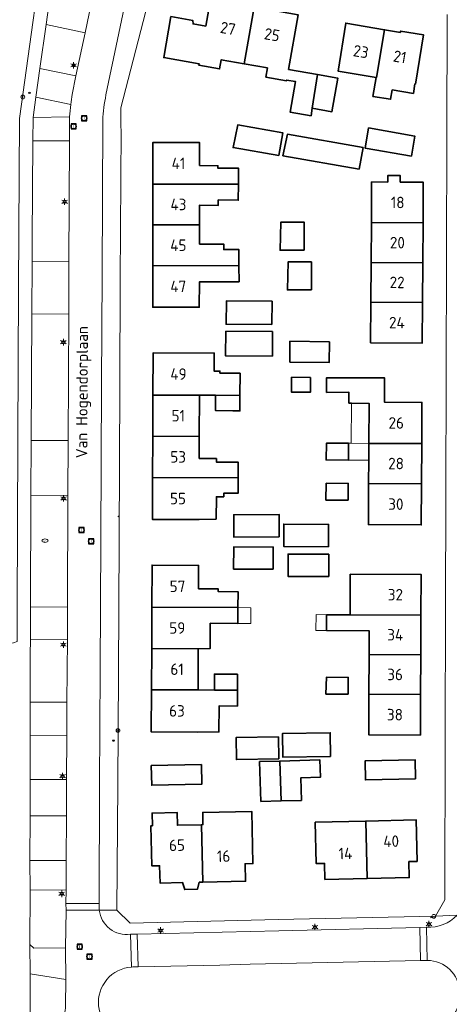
# Model space of a CAD drawing. Header units: metres. Extents: x 140853 to 145288, y 474558 to 480269.
# Tile 287 of 428: x 144275 to 144342, y 478071 to 478225. Entities that reach past the tile are written whole.
import ezdxf
from ezdxf.enums import TextEntityAlignment as Align

# ---------------------------------------------------------------- set-up
doc = ezdxf.new("R2010")
doc.units = ezdxf.units.M
doc.header["$MEASUREMENT"] = 0
for name, color, linetype, lineweight in [('B-WE-GR-GRAS_KRUIDENRIJK-G', 80, 'Continuous', 18), ('B-WE-KL-ET_LS_OV_LICHTMAST-S', 190, 'Continuous', 18), ('B-WE-KL-WATER_BRANDLEIDING_PUT-S', 150, 'Continuous', 18), ('B-WE-KL-WATER_PUT-S', 170, 'Continuous', 18), ('B-WE-OG-BEBOUWING-G', 7, 'Continuous', 35), ('B-WE-OG-BEBOUWING_BIJGEBOUW-G', 7, 'Continuous', 18), ('B-WE-OG-BEBOUWING_HUISNUMMER-T18', 10, 'Continuous', 18), ('B-WE-OG-BEBOUWING_STRAATNAAM-T18', 10, 'Continuous', 18), ('B-WE-OG-TERREIN_ERF-G', 7, 'Continuous', 18), ('B-WE-RI-GWA_RIOOLPUT-S', 30, 'Continuous', 18), ('B-WE-VH-VERHARDING_BETONSTRAATSTEEN-G', 252, 'Continuous', 18), ('B-WE-VH-VERHARDING_TEGEL-G', 252, 'Continuous', 18), ('B-WE-VW-AFSLUITPAAL-S', 7, 'Continuous', 18), ('X-XX-XX-ALGEMEEN-S', 7, 'Continuous', 18)]:
    doc.layers.add(name, color=color, linetype=linetype, lineweight=lineweight)
doc.styles.add('NLCS-ISO', font='txt')

# ---------------------------------------------------------------- blocks, each defined once
blk = doc.blocks.new('SIE-WEG_AFVALBAK_TYPE_01')
for radius in [0.25, 0.156]:
    blk.add_circle((0, 0), radius)
blk = doc.blocks.new('B-SIE-WEG_LICHTMAST-SO')
at = {"ltscale": 0.1}
for p, q in [((-1.1, 0.63), (-2.19, 1.27)), ((0, 1.27), (0, 2.53)), ((1.1, 0.63), (2.19, 1.27)), ((-1.1, -0.63), (-2.19, -1.27)), ((0, -1.27), (0, -2.53)), ((1.1, -0.63), (2.19, -1.27))]:
    blk.add_line(p, q, dxfattribs=at)
at = {"flags": 128}
for points in [[(-1.16, 0.5), (1.16, 0.5)], [(-1.16, -0.5), (1.16, -0.5)]]:
    blk.add_lwpolyline(points, dxfattribs=at)
at = {"ltscale": 0.1}
blk.add_circle((0, 0), 1.27, dxfattribs=at)
at = {"style": 'NLCS-ISO'}
blk.add_attdef('TYPE', text='', height=1.8, dxfattribs=at).set_placement((0, 2.53), align=Align.BOTTOM_CENTER)
blk = doc.blocks.new('SVW-AFSLUITPAAL-SO')
at = {"lineweight": 18}
blk.add_circle((0, 0), 1.5, dxfattribs=at)
at = {"lineweight": 18, "style": 'NLCS-ISO'}
blk.add_text('af', height=1.8, dxfattribs=at).set_placement((0, 0), align=Align.MIDDLE_CENTER)
blk = doc.blocks.new('SIE-WEG_STRAATPOT_BRANDKRAAN-SO')
blk.add_ellipse((0, 0), major_axis=(-0.729, 0), ratio=0.685994)
at = {"style": 'NLCS-ISO'}
blk.add_text('BR', height=0.4, dxfattribs=at).set_placement((-0.3, -0.15))
blk = doc.blocks.new('SRI-PUT_INSPECTIE-SO')
at = {"lineweight": -3, "flags": 128}
blk.add_lwpolyline([(-2, -2), (2, -2), (2, 2), (-2, 2)], close=True, dxfattribs=at)
at = {"lineweight": -3, "ltscale": 1.5}
blk.add_circle((0, 0), 2, dxfattribs=at)
at = {"ltscale": 0.1, "style": 'NLCS-ISO'}
blk.add_text('I', height=2.5, dxfattribs=at).set_placement((0, -0.01), align=Align.MIDDLE_CENTER)
blk = doc.blocks.new('SKL-WATERLEIDINGPUT-SO')
at = {"color": 0, "linetype": 'ByBlock', "lineweight": 18}
blk.add_ellipse((0, 0), major_axis=(2.5, 0), ratio=0.54, dxfattribs=at)
at = {"color": 0, "linetype": 'ByBlock', "lineweight": 18, "style": 'NLCS-ISO'}
blk.add_text('wl', height=1.8, dxfattribs=at).set_placement((0, 0), align=Align.MIDDLE_CENTER)

msp = doc.modelspace()

# ---------------------------------------------------------------- linework, layer by layer
at = {"layer": 'B-WE-GR-GRAS_KRUIDENRIJK-G', "ltscale": 0.2, "flags": 128}
for points in [[(144283.675, 478216.192), (144285.117, 478222.948), (144279.015, 478224.23), (144278.028, 478217.36), (144283.675, 478216.192)], [(144282.569, 478187.06), (144282.677, 478205.996), (144276.902, 478206.02), (144276.818, 478190.507), (144276.799, 478187.087), (144282.569, 478187.06)], [(144282.437, 478159.067), (144282.561, 478178.937), (144276.77, 478178.88), (144276.68, 478159.088), (144282.437, 478159.067)], [(144282.436, 478150.447), (144276.635, 478150.516), (144276.553, 478133.003), (144282.364, 478132.935), (144282.436, 478150.447)], [(144276.504, 478118.086), (144282.262, 478118.044), (144282.338, 478127.901), (144276.546, 478127.945), (144276.536, 478125.5), (144276.521, 478122.066), (144276.504, 478118.086)], [(144276.504, 478112.835), (144276.493, 478105.931), (144282.188, 478105.945), (144282.25, 478112.817), (144276.504, 478112.835)], [(144276.504, 478100.279), (144276.459, 478093.267), (144282.129, 478093.259), (144282.195, 478100.269), (144276.504, 478100.279)], [(144276.489, 478088.649), (144276.455, 478080.103), (144277.091, 478079.531), (144282.07, 478079.557), (144282.123, 478085.475), (144282.118, 478086.524), (144282.133, 478088.64), (144276.489, 478088.649)]]:
    msp.add_lwpolyline(points, close=True, dxfattribs=at)
for points in [[(144282.883, 478211.708), (144277.418, 478212.851), (144276.961, 478209.697), (144282.697, 478209.776), (144282.697, 478209.776, -0.0072786), (144282.883, 478211.708)], [(144293.793, 478065.723), (144294.84, 478065.761), (144298.179, 478065.837), (144317.632, 478066.36), (144337.886, 478066.887), (144338.932, 478066.91), (144338.932, 478066.91, 0.4240898), (144343.786, 478072.655), (144343.786, 478072.655, 0.4064605), (144338.678, 478077.612), (144338.678, 478077.612), (144337.634, 478077.6), (144310.973, 478077.009), (144306.216, 478076.883), (144293.408, 478076.585), (144292.567, 478076.589), (144292.366, 478076.564), (144292.366, 478076.564, 0.4195417), (144287.228, 478070.511), (144287.228, 478070.511, 0.4113516), (144292.742, 478065.703), (144292.742, 478065.703), (144293.793, 478065.723)], [(144276.501, 478066.947), (144281.315, 478067.761), (144281.315, 478067.761, 0.124272), (144282.064, 478070.507), (144282.064, 478070.507), (144282.079, 478074.604), (144276.497, 478075.489), (144276.501, 478066.947)]]:
    msp.add_lwpolyline(points, format="xyb", close=True, dxfattribs=at)
at = {"layer": 'B-WE-OG-BEBOUWING-G', "ltscale": 0.2, "flags": 128}
for points in [[(144311.619, 478226.973), (144304.75, 478228.185), (144304.025, 478223.997), (144302.035, 478224.348), (144301.975, 478224.876), (144298.567, 478225.477), (144297.428, 478219.049), (144302.985, 478218.068), (144302.946, 478217.851), (144306.177, 478217.281), (144306.43, 478218.719), (144310.05, 478218.08), (144311.619, 478226.973)], [(144320.705, 478211.112), (144321.525, 478216.4), (144316.977, 478217.203), (144318.488, 478225.76), (144315.583, 478226.273), (144315.621, 478226.49), (144312.174, 478227.098), (144312.136, 478226.881), (144311.619, 478226.973), (144310.05, 478218.08), (144313.678, 478217.44), (144313.426, 478216.012), (144316.666, 478215.44), (144316.685, 478215.548), (144318.074, 478215.303), (144317.231, 478210.527), (144320.5, 478209.95), (144320.705, 478211.112)], [(144330.69, 478215.942), (144330.752, 478215.932), (144332.016, 478223.429), (144325.943, 478224.454), (144324.732, 478216.934), (144330.69, 478215.942)], [(144332.016, 478223.429), (144330.752, 478215.932), (144330.69, 478215.942), (144330.197, 478212.983), (144332.969, 478212.521), (144333.215, 478214), (144336.53, 478213.448), (144336.776, 478214.928), (144336.842, 478214.917), (144338.124, 478222.612), (144334.535, 478223.217), (144334.499, 478223.011), (144332.016, 478223.429)], [(144321.525, 478216.4), (144320.705, 478211.112), (144323.768, 478210.572), (144324.698, 478215.84), (144321.525, 478216.4)], [(144315.475, 478203.715), (144316.095, 478207.266), (144309.031, 478208.499), (144308.305, 478204.967), (144315.475, 478203.715)], [(144336.216, 478203.593), (144336.756, 478206.769), (144329.515, 478208.029), (144328.984, 478204.843), (144336.216, 478203.593)], [(144303.04, 478202.148), (144303.046, 478205.752), (144295.746, 478205.764), (144295.736, 478199.24), (144309.137, 478199.219), (144309.166, 478201.716), (144305.902, 478201.754), (144305.906, 478202.115), (144303.04, 478202.148)], [(144328.064, 478201.573), (144328.66, 478204.969), (144316.796, 478207.051), (144316.088, 478203.675), (144328.064, 478201.573)], [(144338.049, 478193.152), (144338.09, 478199.522), (144334.486, 478199.545), (144334.486, 478200.565), (144332.51, 478200.577), (144332.51, 478199.557), (144330, 478199.573), (144329.96, 478193.203), (144338.049, 478193.152)], [(144295.725, 478192.86), (144303.025, 478192.849), (144303.03, 478195.92), (144305.973, 478195.886), (144305.983, 478196.757), (144309.108, 478196.721), (144309.137, 478199.219), (144295.736, 478199.24), (144295.725, 478192.86)], [(144303.02, 478189.825), (144303.025, 478192.849), (144295.725, 478192.86), (144295.715, 478186.48), (144309.22, 478186.458), (144309.211, 478188.983), (144306.823, 478188.975), (144306.82, 478189.839), (144303.02, 478189.825)], [(144319.436, 478188.869), (144319.433, 478193.27), (144315.761, 478193.267), (144315.667, 478188.866), (144319.436, 478188.869)], [(144329.92, 478186.974), (144338.009, 478186.922), (144338.049, 478193.152), (144329.96, 478193.203), (144329.92, 478186.974)], [(144295.715, 478186.48), (144295.704, 478179.957), (144303.004, 478179.945), (144303.011, 478183.91), (144309.23, 478183.934), (144309.22, 478186.458), (144295.715, 478186.48)], [(144320.576, 478182.658), (144320.573, 478187.059), (144316.901, 478187.056), (144316.806, 478182.655), (144320.576, 478182.658)], [(144337.97, 478180.692), (144338.009, 478186.922), (144329.92, 478186.974), (144329.881, 478180.744), (144337.97, 478180.692)], [(144314.365, 478177.221), (144314.392, 478180.889), (144307.248, 478180.941), (144307.199, 478177.273), (144314.365, 478177.221)], [(144329.881, 478180.744), (144329.84, 478174.374), (144337.929, 478174.322), (144337.97, 478180.692), (144329.881, 478180.744)], [(144314.477, 478176.165), (144307.169, 478176.191), (144307.117, 478172.31), (144314.463, 478172.284), (144314.477, 478176.165)], [(144323.371, 478174.529), (144317.183, 478174.615), (144317.208, 478171.347), (144323.325, 478171.262), (144323.371, 478174.529)], [(144305.547, 478166.15), (144309.368, 478166.135), (144309.382, 478169.605), (144306.223, 478169.618), (144306.223, 478169.942), (144305.323, 478169.942), (144305.334, 478172.761), (144295.754, 478172.79), (144295.728, 478166.19), (144303.028, 478166.16), (144305.547, 478166.15)], [(144320.412, 478168.953), (144317.467, 478168.966), (144317.462, 478166.632), (144320.407, 478166.625), (144320.412, 478168.953)], [(144326.437, 478164.901), (144326.841, 478164.899), (144329.587, 478164.885), (144329.556, 478158.619), (144337.836, 478158.578), (144337.868, 478165.025), (144332.018, 478165.053), (144332.036, 478168.863), (144326.456, 478168.891), (144322.95, 478168.889), (144322.951, 478166.612), (144326.445, 478166.617), (144326.437, 478164.901)], [(144303.002, 478159.711), (144303.028, 478166.16), (144295.728, 478166.19), (144295.702, 478159.74), (144303.002, 478159.711)], [(144309.368, 478166.135), (144305.547, 478166.15), (144305.546, 478163.745), (144308.232, 478163.707), (144309.355, 478163.701), (144309.368, 478166.135)], [(144305.698, 478156.26), (144302.988, 478156.271), (144303.002, 478159.711), (144295.702, 478159.74), (144295.676, 478153.29), (144309.08, 478153.236), (144309.093, 478155.67), (144305.696, 478155.688), (144305.698, 478156.26)], [(144326.35, 478155.989), (144326.369, 478158.626), (144322.931, 478158.651), (144322.87, 478156.014), (144326.35, 478155.989)], [(144337.806, 478152.298), (144337.836, 478158.578), (144329.556, 478158.619), (144329.543, 478155.974), (144329.526, 478152.339), (144337.806, 478152.298)], [(144305.66, 478146.74), (144305.674, 478150.252), (144306.819, 478150.246), (144306.822, 478150.814), (144309.067, 478150.802), (144309.08, 478153.236), (144295.676, 478153.29), (144295.65, 478146.69), (144302.96, 478146.706), (144305.66, 478146.74)], [(144326.302, 478149.709), (144326.321, 478152.346), (144322.883, 478152.371), (144322.822, 478149.735), (144326.302, 478149.709)], [(144337.806, 478152.298), (144329.526, 478152.339), (144329.494, 478145.892), (144337.774, 478145.852), (144337.806, 478152.298)], [(144315.536, 478143.949), (144315.524, 478147.468), (144308.4, 478147.442), (144308.392, 478143.924), (144315.536, 478143.949)], [(144323.226, 478142.42), (144323.247, 478145.924), (144316.23, 478145.966), (144316.24, 478142.462), (144323.226, 478142.42)], [(144314.559, 478138.884), (144314.581, 478142.365), (144308.395, 478142.404), (144308.373, 478138.923), (144314.559, 478138.884)], [(144323.271, 478137.749), (144323.287, 478141.249), (144316.913, 478141.278), (144316.908, 478137.778), (144323.271, 478137.749)], [(144309.059, 478132.88), (144309.081, 478135.369), (144305.972, 478135.397), (144305.976, 478135.813), (144302.884, 478135.841), (144302.9, 478139.506), (144295.6, 478139.538), (144295.571, 478132.939), (144309.059, 478132.88)], [(144326.611, 478131.764), (144337.708, 478131.719), (144337.734, 478138.075), (144326.634, 478138.119), (144326.611, 478131.764)], [(144309.036, 478130.392), (144309.059, 478132.88), (144295.571, 478132.939), (144295.543, 478126.48), (144302.843, 478126.447), (144304.691, 478126.457), (144304.727, 478130.431), (144309.036, 478130.392)], [(144337.708, 478131.719), (144326.611, 478131.764), (144322.945, 478131.779), (144322.935, 478129.299), (144329.601, 478129.272), (144329.588, 478125.532), (144337.683, 478125.499), (144337.708, 478131.719)], [(144302.814, 478119.988), (144302.843, 478126.447), (144295.543, 478126.48), (144295.514, 478120.02), (144302.814, 478119.988)], [(144329.568, 478119.312), (144337.658, 478119.279), (144337.683, 478125.499), (144329.588, 478125.532), (144329.568, 478119.312)], [(144308.98, 478119.96), (144308.983, 478122.455), (144305.383, 478122.46), (144305.38, 478119.965), (144308.98, 478119.96)], [(144326.324, 478119.318), (144326.343, 478121.955), (144322.905, 478121.98), (144322.844, 478119.343), (144326.324, 478119.318)], [(144302.785, 478113.389), (144306.079, 478113.397), (144306.103, 478117.47), (144308.976, 478117.466), (144308.98, 478119.96), (144305.38, 478119.965), (144302.814, 478119.988), (144295.514, 478120.02), (144295.485, 478113.421), (144302.785, 478113.389)], [(144337.658, 478119.279), (144329.568, 478119.312), (144329.547, 478112.956), (144337.632, 478112.923), (144337.658, 478119.279)], [(144323.561, 478109.538), (144323.515, 478113.268), (144316.046, 478113.176), (144316.091, 478109.447), (144323.561, 478109.538)], [(144315.461, 478109.196), (144315.403, 478112.627), (144308.755, 478112.517), (144308.827, 478109.086), (144315.461, 478109.196)], [(144315.827, 478102.607), (144315.612, 478108.85), (144312.45, 478108.77), (144312.645, 478102.526), (144315.827, 478102.607)], [(144315.827, 478102.607), (144319.009, 478102.688), (144318.919, 478106.239), (144321.97, 478106.316), (144321.901, 478109.011), (144315.612, 478108.85), (144315.827, 478102.607)], [(144336.879, 478106.07), (144336.808, 478109.06), (144328.96, 478108.874), (144329.031, 478105.885), (144336.879, 478106.07)], [(144303.332, 478108.312), (144295.474, 478108.134), (144295.544, 478105.045), (144303.402, 478105.223), (144303.332, 478108.312)], [(144303.547, 478089.868), (144310.246, 478090.017), (144310.185, 478092.757), (144311.394, 478092.784), (144311.212, 478100.962), (144303.534, 478100.79), (144303.576, 478098.88), (144303.346, 478098.875), (144303.547, 478089.868)], [(144303.547, 478089.868), (144303.346, 478098.875), (144299.577, 478098.791), (144299.532, 478100.791), (144295.613, 478100.703), (144295.658, 478098.704), (144295.432, 478098.698), (144295.581, 478092.42), (144296.788, 478092.447), (144296.849, 478089.718), (144300.378, 478089.797), (144300.713, 478088.704), (144302.712, 478088.749), (144302.998, 478089.855), (144303.547, 478089.868)], [(144329.284, 478090.443), (144329.083, 478099.44), (144321.165, 478099.263), (144321.31, 478092.775), (144322.629, 478092.804), (144322.685, 478090.295), (144329.284, 478090.443)], [(144329.284, 478090.443), (144335.882, 478090.59), (144335.826, 478093.099), (144337.126, 478093.128), (144336.981, 478099.617), (144329.083, 478099.44), (144329.284, 478090.443)]]:
    msp.add_lwpolyline(points, close=True, dxfattribs=at)
at = {"layer": 'B-WE-OG-BEBOUWING_BIJGEBOUW-G', "ltscale": 0.2, "flags": 128}
for points in [[(144326.841, 478164.899), (144326.804, 478158.625), (144329.556, 478158.619), (144329.587, 478164.885), (144326.841, 478164.899)], [(144326.369, 478158.626), (144326.35, 478155.989), (144329.543, 478155.974), (144329.556, 478158.619), (144326.804, 478158.625), (144326.369, 478158.626)], [(144309.059, 478132.88), (144309.036, 478130.392), (144311.089, 478130.409), (144311.084, 478132.874), (144309.059, 478132.88)], [(144322.935, 478129.299), (144322.945, 478131.779), (144321.284, 478131.785), (144321.274, 478129.306), (144322.935, 478129.299)]]:
    msp.add_lwpolyline(points, close=True, dxfattribs=at)
at = {"layer": 'B-WE-OG-TERREIN_ERF-G', "ltscale": 0.2, "flags": 128}
for points in [[(144181.69, 478227.687), (144175.162, 478211.348), (144170.18, 478199.453), (144180.116, 478140.107), (144184.278, 478115.575), (144184.278, 478115.575), (144228.605, 478121.577), (144230.198, 478121.792), (144231.379, 478121.75), (144234.134, 478122.115), (144254.224, 478124.78), (144254.207, 478124.889), (144273.908, 478127.39), (144274.468, 478127.559), (144274.459, 478132.563), (144274.571, 478159.226), (144274.692, 478182.956), (144274.818, 478209.532), (144276.963, 478224.908), (144280.64, 478251.282)], [(144318.488, 478225.76), (144316.977, 478217.203), (144321.525, 478216.4), (144324.698, 478215.84), (144323.768, 478210.572), (144320.705, 478211.112), (144320.5, 478209.95), (144317.231, 478210.527), (144318.074, 478215.303), (144316.685, 478215.548), (144316.666, 478215.44), (144313.426, 478216.012), (144313.678, 478217.44), (144310.05, 478218.08), (144310.05, 478218.08), (144306.43, 478218.719), (144306.177, 478217.281), (144302.946, 478217.851), (144302.985, 478218.068), (144297.428, 478219.049), (144298.567, 478225.477), (144301.975, 478224.876), (144302.035, 478224.348), (144304.025, 478223.997), (144304.75, 478228.185)]]:
    msp.add_lwpolyline(points, dxfattribs=at)
msp.add_lwpolyline([(144295.775, 478230.815), (144290.726, 478211.186), (144290.726, 478210.893), (144290.726, 478210.893, 0.0293736), (144290.74, 478207.761), (144290.74, 478207.761), (144290.609, 478184.251), (144290.567, 478167.705), (144290.458, 478143.49), (144290.363, 478122.567), (144290.243, 478105.173), (144290.111, 478085.461), (144292.152, 478083.465), (144315.34, 478084.017), (144339.988, 478084.544), (144341.45, 478087.125), (144341.512, 478112.818), (144341.583, 478132.759), (144341.63, 478150.552), (144341.783, 478206.974), (144341.836, 478225.807)], format="xyb", dxfattribs=at)
for points in [[(144332.016, 478223.429), (144334.499, 478223.011), (144334.535, 478223.217), (144338.124, 478222.612), (144336.842, 478214.917), (144336.776, 478214.928), (144336.53, 478213.448), (144333.215, 478214), (144332.969, 478212.521), (144330.197, 478212.983), (144330.69, 478215.942), (144324.732, 478216.934), (144325.943, 478224.454), (144332.016, 478223.429)], [(144315.475, 478203.715), (144308.305, 478204.967), (144309.031, 478208.499), (144316.095, 478207.266), (144315.475, 478203.715)], [(144336.216, 478203.593), (144328.984, 478204.843), (144329.515, 478208.029), (144336.756, 478206.769), (144336.216, 478203.593)], [(144303.025, 478192.849), (144303.02, 478189.825), (144306.82, 478189.839), (144306.823, 478188.975), (144309.211, 478188.983), (144309.22, 478186.458), (144309.23, 478183.934), (144303.011, 478183.91), (144303.004, 478179.945), (144295.704, 478179.957), (144295.715, 478186.48), (144295.725, 478192.86), (144295.736, 478199.24), (144295.746, 478205.764), (144303.046, 478205.752), (144303.04, 478202.148), (144305.906, 478202.115), (144305.902, 478201.754), (144309.166, 478201.716), (144309.137, 478199.219), (144309.108, 478196.721), (144305.983, 478196.757), (144305.973, 478195.886), (144303.03, 478195.92), (144303.025, 478192.849)], [(144328.064, 478201.573), (144316.088, 478203.675), (144316.796, 478207.051), (144328.66, 478204.969), (144328.064, 478201.573)], [(144338.009, 478186.922), (144337.97, 478180.692), (144337.929, 478174.322), (144329.84, 478174.374), (144329.881, 478180.744), (144329.92, 478186.974), (144329.96, 478193.203), (144330, 478199.573), (144332.51, 478199.557), (144332.51, 478200.577), (144334.486, 478200.565), (144334.486, 478199.545), (144338.09, 478199.522), (144338.049, 478193.152), (144338.009, 478186.922)], [(144319.436, 478188.869), (144315.667, 478188.866), (144315.761, 478193.267), (144319.433, 478193.27), (144319.436, 478188.869)], [(144320.576, 478182.658), (144316.806, 478182.655), (144316.901, 478187.056), (144320.573, 478187.059), (144320.576, 478182.658)], [(144314.365, 478177.221), (144307.199, 478177.273), (144307.248, 478180.941), (144314.392, 478180.889), (144314.365, 478177.221)], [(144314.477, 478176.165), (144314.463, 478172.284), (144307.117, 478172.31), (144307.169, 478176.191), (144314.477, 478176.165)], [(144323.325, 478171.262), (144317.208, 478171.347), (144317.183, 478174.615), (144323.371, 478174.529), (144323.325, 478171.262)], [(144309.08, 478153.236), (144309.067, 478150.802), (144306.822, 478150.814), (144306.819, 478150.246), (144305.674, 478150.252), (144305.66, 478146.74), (144302.96, 478146.706), (144295.65, 478146.69), (144295.676, 478153.29), (144295.702, 478159.74), (144295.728, 478166.19), (144295.754, 478172.79), (144305.334, 478172.761), (144305.323, 478169.942), (144306.223, 478169.942), (144306.223, 478169.618), (144309.382, 478169.605), (144309.368, 478166.135), (144309.355, 478163.701), (144308.232, 478163.707), (144305.546, 478163.745), (144305.547, 478166.15), (144303.028, 478166.16), (144303.002, 478159.711), (144302.988, 478156.271), (144305.698, 478156.26), (144305.696, 478155.688), (144309.093, 478155.67), (144309.08, 478153.236)], [(144320.412, 478168.953), (144320.407, 478166.625), (144317.462, 478166.632), (144317.467, 478168.966), (144320.412, 478168.953)], [(144326.841, 478164.899), (144326.437, 478164.901), (144326.445, 478166.617), (144322.951, 478166.612), (144322.95, 478168.889), (144326.456, 478168.891), (144332.036, 478168.863), (144332.018, 478165.053), (144337.868, 478165.025), (144337.836, 478158.578), (144337.806, 478152.298), (144337.774, 478145.852), (144329.494, 478145.892), (144329.526, 478152.339), (144329.543, 478155.974), (144329.556, 478158.619), (144329.587, 478164.885), (144326.841, 478164.899)], [(144326.369, 478158.626), (144326.35, 478155.989), (144322.87, 478156.014), (144322.931, 478158.651), (144326.369, 478158.626)], [(144326.302, 478149.709), (144322.822, 478149.735), (144322.883, 478152.371), (144326.321, 478152.346), (144326.302, 478149.709)], [(144315.536, 478143.949), (144308.392, 478143.924), (144308.4, 478147.442), (144315.524, 478147.468), (144315.536, 478143.949)], [(144323.226, 478142.42), (144316.24, 478142.462), (144316.23, 478145.966), (144323.247, 478145.924), (144323.226, 478142.42)], [(144314.559, 478138.884), (144308.373, 478138.923), (144308.395, 478142.404), (144314.581, 478142.365), (144314.559, 478138.884)], [(144323.271, 478137.749), (144316.908, 478137.778), (144316.913, 478141.278), (144323.287, 478141.249), (144323.271, 478137.749)], [(144302.884, 478135.841), (144305.976, 478135.813), (144305.972, 478135.397), (144309.081, 478135.369), (144309.059, 478132.88), (144309.036, 478130.392), (144304.727, 478130.431), (144304.691, 478126.457), (144302.843, 478126.447), (144302.814, 478119.988), (144305.38, 478119.965), (144305.383, 478122.46), (144308.983, 478122.455), (144308.98, 478119.96), (144308.976, 478117.466), (144306.103, 478117.47), (144306.079, 478113.397), (144302.785, 478113.389), (144295.485, 478113.421), (144295.514, 478120.02), (144295.543, 478126.48), (144295.571, 478132.939), (144295.6, 478139.538), (144302.9, 478139.506), (144302.884, 478135.841)], [(144329.601, 478129.272), (144322.935, 478129.299), (144322.945, 478131.779), (144326.611, 478131.764), (144326.634, 478138.119), (144337.734, 478138.075), (144337.708, 478131.719), (144337.683, 478125.499), (144337.658, 478119.279), (144337.632, 478112.923), (144329.547, 478112.956), (144329.568, 478119.312), (144329.588, 478125.532), (144329.601, 478129.272)], [(144326.324, 478119.318), (144322.844, 478119.343), (144322.905, 478121.98), (144326.343, 478121.955), (144326.324, 478119.318)], [(144323.561, 478109.538), (144316.091, 478109.447), (144316.046, 478113.176), (144323.515, 478113.268), (144323.561, 478109.538)], [(144315.461, 478109.196), (144308.827, 478109.086), (144308.755, 478112.517), (144315.403, 478112.627), (144315.461, 478109.196)], [(144315.612, 478108.85), (144321.901, 478109.011), (144321.97, 478106.316), (144318.919, 478106.239), (144319.009, 478102.688), (144315.827, 478102.607), (144312.645, 478102.526), (144312.45, 478108.77), (144315.612, 478108.85)], [(144336.879, 478106.07), (144329.031, 478105.885), (144328.96, 478108.874), (144336.808, 478109.06), (144336.879, 478106.07)], [(144303.332, 478108.312), (144303.402, 478105.223), (144295.544, 478105.045), (144295.474, 478108.134), (144303.332, 478108.312)], [(144303.346, 478098.875), (144303.576, 478098.88), (144303.534, 478100.79), (144311.212, 478100.962), (144311.394, 478092.784), (144310.185, 478092.757), (144310.246, 478090.017), (144303.547, 478089.868), (144302.998, 478089.855), (144302.712, 478088.749), (144300.713, 478088.704), (144300.378, 478089.797), (144296.849, 478089.718), (144296.788, 478092.447), (144295.581, 478092.42), (144295.432, 478098.698), (144295.658, 478098.704), (144295.613, 478100.703), (144299.532, 478100.791), (144299.577, 478098.791), (144303.346, 478098.875)], [(144329.083, 478099.44), (144336.981, 478099.617), (144337.126, 478093.128), (144335.826, 478093.099), (144335.882, 478090.59), (144329.284, 478090.443), (144322.685, 478090.295), (144322.629, 478092.804), (144321.31, 478092.775), (144321.165, 478099.263), (144329.083, 478099.44)]]:
    msp.add_lwpolyline(points, close=True, dxfattribs=at)
at = {"layer": 'B-WE-VH-VERHARDING_BETONSTRAATSTEEN-G', "ltscale": 0.2, "flags": 128}
for points in [[(144280.64, 478251.282), (144276.963, 478224.908), (144274.818, 478209.532)], [(144276.501, 478066.947), (144276.497, 478075.489), (144276.455, 478080.103), (144276.455, 478080.103), (144276.489, 478088.649), (144276.459, 478093.267), (144276.504, 478100.279), (144276.493, 478105.931), (144276.504, 478112.835), (144276.504, 478118.086), (144276.521, 478122.066), (144276.536, 478125.5), (144276.546, 478127.945), (144276.553, 478133.003), (144276.635, 478150.516), (144276.68, 478159.088), (144276.77, 478178.88), (144276.799, 478187.087), (144276.818, 478190.507), (144276.902, 478206.02), (144276.961, 478209.697), (144277.418, 478212.851), (144278.028, 478217.36), (144279.015, 478224.23), (144279.851, 478230.387)], [(144341.836, 478225.807), (144341.783, 478206.974), (144341.63, 478150.552), (144341.583, 478132.759), (144341.512, 478112.818), (144341.45, 478087.125), (144339.988, 478084.544), (144343.371, 478084.704)]]:
    msp.add_lwpolyline(points, dxfattribs=at)
for points in [[(144286.358, 478229.036), (144285.117, 478222.948), (144283.675, 478216.192), (144283.099, 478213.286), (144283.099, 478213.286, 0.0278815), (144282.883, 478211.708), (144282.883, 478211.708, 0.0072786), (144282.697, 478209.776), (144282.697, 478209.776), (144282.693, 478209.302), (144282.677, 478205.996), (144282.569, 478187.06), (144282.561, 478178.937), (144282.437, 478159.067), (144282.436, 478150.447), (144282.364, 478132.935), (144282.338, 478127.901), (144282.262, 478118.044), (144282.25, 478112.817), (144282.188, 478105.945), (144282.195, 478100.269), (144282.129, 478093.259), (144282.133, 478088.64), (144282.118, 478086.524), (144287.296, 478086.503), (144287.388, 478105.073), (144287.492, 478123.007), (144287.576, 478143.426), (144287.68, 478167.956), (144287.766, 478184.945), (144287.877, 478209.23), (144287.877, 478209.23, -0.033232), (144288.375, 478213.2), (144288.375, 478213.2), (144292.414, 478232.599)], [(144292.414, 478232.599), (144288.375, 478213.2), (144288.375, 478213.2, 0.033232), (144287.877, 478209.23), (144287.877, 478209.23), (144287.766, 478184.945), (144287.68, 478167.956), (144287.576, 478143.426), (144287.492, 478123.007), (144287.388, 478105.073), (144287.296, 478086.503), (144287.324, 478085.481), (144290.111, 478085.461), (144290.243, 478105.173), (144290.363, 478122.567), (144290.458, 478143.49), (144290.567, 478167.705), (144290.609, 478184.251), (144290.74, 478207.761), (144290.74, 478207.761, -0.0293736), (144290.726, 478210.893), (144290.726, 478210.893), (144290.726, 478211.186), (144295.775, 478230.815)], [(144355.754, 478067.343, -0.4073083), (144349.901, 478072.683), (144349.901, 478072.683, -0.4135115), (144354.624, 478077.996), (144354.624, 478077.996), (144354.521, 478083.182), (144354.521, 478083.182, -0.2255583), (144349.516, 478084.859), (144349.516, 478084.859, -0.1664533), (144348.351, 478087.833), (144348.351, 478087.833), (144344.375, 478087.859), (144344.375, 478087.859, -0.1756587), (144343.371, 478084.704), (144343.371, 478084.704, -0.2272426), (144338.61, 478082.804), (144338.61, 478082.804), (144338.678, 478077.612), (144338.678, 478077.612, -0.4064605), (144343.786, 478072.655), (144343.786, 478072.655, -0.4240898), (144338.932, 478066.91)], [(144287.228, 478070.511, -0.4195417), (144292.366, 478076.564), (144292.366, 478076.564), (144292.209, 478081.707), (144292.209, 478081.707, -0.4200305), (144287.324, 478085.481), (144287.324, 478085.481), (144282.123, 478085.475), (144282.07, 478079.557), (144282.079, 478074.604), (144282.064, 478070.507)]]:
    msp.add_lwpolyline(points, format="xyb", dxfattribs=at)
for points in [[(144286.358, 478229.036), (144279.851, 478230.387), (144279.015, 478224.23), (144285.117, 478222.948), (144286.358, 478229.036)], [(144276.961, 478209.697), (144276.902, 478206.02), (144282.677, 478205.996), (144282.693, 478209.302), (144282.697, 478209.776), (144276.961, 478209.697)], [(144276.77, 478178.88), (144282.561, 478178.937), (144282.569, 478187.06), (144276.799, 478187.087), (144276.77, 478178.88)], [(144276.635, 478150.516), (144282.436, 478150.447), (144282.437, 478159.067), (144276.68, 478159.088), (144276.635, 478150.516)], [(144276.546, 478127.945), (144282.338, 478127.901), (144282.364, 478132.935), (144276.553, 478133.003), (144276.546, 478127.945)], [(144282.262, 478118.044), (144276.504, 478118.086), (144276.504, 478112.835), (144282.25, 478112.817), (144282.262, 478118.044)], [(144282.195, 478100.269), (144282.188, 478105.945), (144276.493, 478105.931), (144276.504, 478100.279), (144282.195, 478100.269)], [(144282.129, 478093.259), (144276.459, 478093.267), (144276.489, 478088.649), (144282.133, 478088.64), (144282.129, 478093.259)], [(144287.296, 478086.503), (144282.118, 478086.524), (144282.123, 478085.475), (144287.324, 478085.481), (144287.296, 478086.503)], [(144337.634, 478077.6), (144337.554, 478082.777), (144315.442, 478082.268), (144293.251, 478081.744), (144293.408, 478076.585), (144306.216, 478076.883), (144310.973, 478077.009), (144337.634, 478077.6)], [(144337.554, 478082.777), (144337.634, 478077.6), (144338.678, 478077.612), (144338.61, 478082.804), (144337.554, 478082.777)], [(144293.251, 478081.744), (144292.209, 478081.707), (144292.366, 478076.564), (144292.567, 478076.589), (144293.408, 478076.585), (144293.251, 478081.744)], [(144282.079, 478074.604), (144282.07, 478079.557), (144277.091, 478079.531), (144276.455, 478080.103), (144276.497, 478075.489), (144282.079, 478074.604)]]:
    msp.add_lwpolyline(points, close=True, dxfattribs=at)
msp.add_lwpolyline([(144283.099, 478213.286), (144283.675, 478216.192), (144278.028, 478217.36), (144277.418, 478212.851), (144282.883, 478211.708), (144282.883, 478211.708, -0.0278815), (144283.099, 478213.286)], format="xyb", close=True, dxfattribs=at)
at = {"layer": 'B-WE-VH-VERHARDING_TEGEL-G', "ltscale": 0.2, "flags": 128}
msp.add_lwpolyline([(144343.371, 478084.704), (144339.988, 478084.544), (144315.34, 478084.017), (144292.152, 478083.465), (144290.111, 478085.461), (144287.324, 478085.481), (144287.324, 478085.481, 0.4200305), (144292.209, 478081.707), (144292.209, 478081.707), (144293.251, 478081.744), (144315.442, 478082.268), (144337.554, 478082.777), (144338.61, 478082.804), (144338.61, 478082.804, 0.2272426), (144343.371, 478084.704)], format="xyb", close=True, dxfattribs=at)

# ---------------------------------------------------------------- block references
at = {"layer": 'B-WE-KL-ET_LS_OV_LICHTMAST-S', "xscale": 0.2, "yscale": 0.2, "zscale": 0.2}
for p in [(144283.323, 478217.844), (144281.908, 478196.475), (144281.719, 478174.469), (144281.746, 478149.994), (144281.711, 478127.074), (144281.586, 478106.487), (144281.452, 478088.048), (144296.942, 478082.289), (144321.122, 478082.829), (144338.979, 478083.293)]:
    msp.add_blockref('B-SIE-WEG_LICHTMAST-SO', p, dxfattribs=at)
at = {"layer": 'B-WE-KL-WATER_BRANDLEIDING_PUT-S', "xscale": 0.2, "yscale": 0.2, "zscale": 0.2}
for p in [(144276.411, 478213.542), (144289.577, 478112.041)]:
    msp.add_blockref('SIE-WEG_STRAATPOT_BRANDKRAAN-SO', p, dxfattribs=at)
at = {"layer": 'B-WE-KL-WATER_PUT-S', "xscale": 0.2, "yscale": 0.2, "zscale": 0.2}
msp.add_blockref('SKL-WATERLEIDINGPUT-SO', (144278.826, 478143.371), dxfattribs=at)
at = {"layer": 'B-WE-RI-GWA_RIOOLPUT-S', "xscale": 0.2, "yscale": 0.2, "zscale": 0.2}
for p in [(144284.97, 478209.56), (144283.318, 478208.285), (144284.553, 478145.042), (144286.067, 478143.28), (144284.267, 478079.759), (144285.804, 478078.213)]:
    msp.add_blockref('SRI-PUT_INSPECTIE-SO', p, dxfattribs=at)
at = {"layer": 'B-WE-VW-AFSLUITPAAL-S', "xscale": 0.2, "yscale": 0.2, "zscale": 0.2}
for p in [(144275.363, 478212.876), (144290.278, 478113.64), (144339.744, 478084.52)]:
    msp.add_blockref('SVW-AFSLUITPAAL-SO', p, dxfattribs=at)
at = {"layer": 'X-XX-XX-ALGEMEEN-S', "xscale": 0.2, "yscale": 0.2, "zscale": 0.2}
for p in [(144290.33, 478147.173), (144339.298, 478084.342)]:
    msp.add_blockref('SIE-WEG_AFVALBAK_TYPE_01', p, dxfattribs=at)

# ---------------------------------------------------------------- texts
at = {"layer": 'B-WE-OG-BEBOUWING_HUISNUMMER-T18', "style": 'NLCS-ISO'}
for s, rotation, p in [('27', 350.1, (144307.49, 478223.64)), ('25', 350.1, (144314.397, 478222.644)), ('23', 350.4, (144328.314, 478219.997)), ('21', 350.4, (144334.422, 478219.18)), ('41', 359.9, (144299.741, 478202.496)), ('43', 359.9, (144299.73, 478196.044)), ('18', 359.7, (144334.07, 478196.363)), ('45', 359.9, (144299.72, 478189.664)), ('20', 359.7, (144334.029, 478190.063)), ('47', 359.9, (144299.709, 478183.212)), ('22', 359.7, (144333.99, 478183.833)), ('24', 359.7, (144333.95, 478177.533)), ('49', 359.8, (144299.741, 478169.474)), ('51', 359.8, (144299.715, 478162.949)), ('26', 359.7, (144333.852, 478161.821)), ('53', 359.8, (144299.689, 478156.499)), ('28', 359.7, (144333.821, 478155.458)), ('55', 359.8, (144299.663, 478149.974)), ('30', 359.7, (144333.79, 478149.095)), ('57', 359.8, (144299.585, 478136.221)), ('32', 359.8, (144333.721, 478134.913)), ('59', 359.8, (144299.557, 478129.692)), ('34', 359.8, (144333.696, 478128.625)), ('61', 359.8, (144299.528, 478123.232)), ('36', 359.8, (144333.671, 478122.405)), ('63', 359.8, (144299.499, 478116.703)), ('38', 359.8, (144333.645, 478116.117)), ('65', 1.4, (144299.505, 478095.654)), ('40', 1.3, (144333.054, 478096.283)), ('16', 1.3, (144306.808, 478093.942)), ('14', 1.3, (144325.895, 478094.368))]:
    msp.add_text(s, height=1.8, rotation=rotation, dxfattribs=at).set_placement(p, align=Align.MIDDLE_CENTER)
at = {"layer": 'B-WE-OG-BEBOUWING_STRAATNAAM-T18', "style": 'NLCS-ISO'}
msp.add_text('Van Hogendorplaan', height=1.8, rotation=89.7, dxfattribs=at).set_placement((144284.621, 478166.642), align=Align.MIDDLE_CENTER)

doc.saveas('drawing.dxf')
